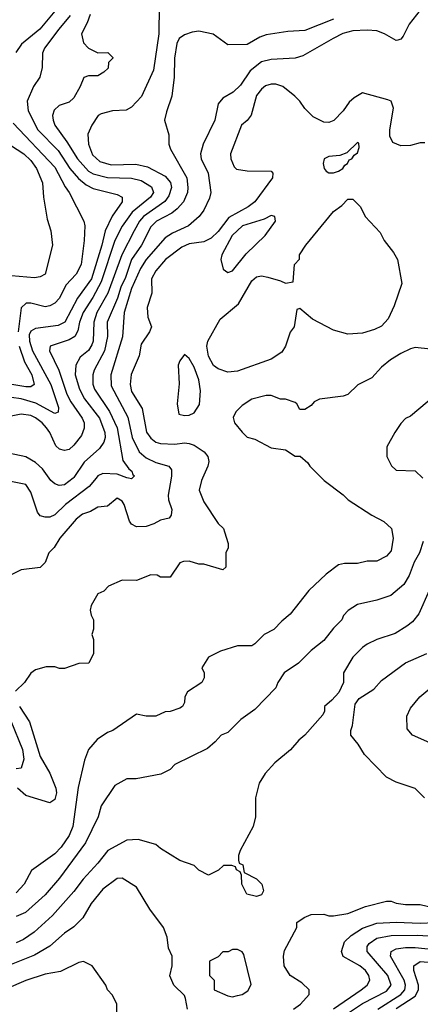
# Model space of a CAD drawing. Header units: inches. Extents: x 1793389 to 1900389, y 320802 to 470796.
# Tile 691 of 752: x 1873424 to 1875091, y 437810 to 441909. Entities that reach past the tile are written whole.
import ezdxf

# ---------------------------------------------------------------- set-up
doc = ezdxf.new("R2010")
doc.units = ezdxf.units.IN
doc.header["$MEASUREMENT"] = 0
doc.layers.add('B8473', color=7, linetype='Continuous')
doc.layers.add('B8474', color=7, linetype='Continuous')

msp = doc.modelspace()

# ---------------------------------------------------------------- linework, layer by layer
at = {"layer": 'B8473', "color": 2}
for points, elevation in [([(1873742.3, 440000), (1873713.9, 439966.1), (1873615.5, 439890), (1873570, 439847), (1873550, 439838), (1873530, 439837.2), (1873510, 439844), (1873498.6, 439858.6), (1873470, 439942), (1873450, 439973.2), (1873330, 439997.6), (1873325.4, 440000)], 334), ([(1874053.8, 440000), (1874042, 439930), (1874044, 439910), (1874057.3, 439870), (1874054.4, 439845.6), (1874046, 439834), (1874010, 439825.2), (1873982, 439810), (1873950, 439799.3), (1873910, 439797.2), (1873890, 439808.7), (1873880.9, 439820.9), (1873859.3, 439890), (1873850, 439904), (1873830, 439917.2), (1873790, 439884), (1873750, 439879), (1873718.8, 439861.2), (1873686, 439850), (1873658.8, 439830), (1873590.7, 439750), (1873568, 439712), (1873546, 439690), (1873530.9, 439649.1), (1873510, 439628), (1873430, 439618), (1873350, 439578)], 338), ([(1874185.3, 440000), (1874181, 439990), (1874171.3, 439950), (1874190, 439902), (1874250, 439812), (1874272, 439790), (1874276.9, 439776.9), (1874291.6, 439728.4), (1874292, 439710), (1874282, 439690), (1874282, 439630), (1874270, 439618), (1874190, 439642), (1874170, 439642), (1874130, 439654), (1874106.4, 439653.6), (1874090, 439648), (1874050, 439588.7), (1874010, 439588), (1873996.4, 439596.4), (1873970, 439598), (1873910, 439574), (1873850, 439575.3), (1873794, 439550), (1873774, 439530), (1873750, 439518), (1873721, 439470), (1873718, 439450), (1873721, 439430), (1873731.3, 439410), (1873731.1, 439371.1), (1873724.7, 439350), (1873730.9, 439329.1), (1873731.3, 439270), (1873712, 439230), (1873670, 439228), (1873610, 439208), (1873590, 439208), (1873570, 439215.3), (1873534.6, 439214.6), (1873490, 439202), (1873470, 439188.7), (1873444.7, 439150), (1873406.4, 439113.6)], 342), ([(1874681.4, 440000), (1874691.3, 439990), (1874770.6, 439930.6), (1874791.3, 439910), (1874890, 439846), (1874939.8, 439819.8), (1874970.8, 439790), (1874978.8, 439750), (1874970, 439698), (1874950, 439675.3), (1874910, 439655.3), (1874870, 439654), (1874830, 439645.2), (1874775.3, 439644.7), (1874750, 439639), (1874699.8, 439600.2), (1874627.1, 439532.9), (1874550, 439434), (1874514.8, 439405.2), (1874482, 439370), (1874442, 439350), (1874402, 439310), (1874390, 439302), (1874330, 439302), (1874259.8, 439280.2), (1874210, 439255.3), (1874182, 439210), (1874191.3, 439190), (1874191.1, 439168.9), (1874182, 439150), (1874122, 439110), (1874112, 439090), (1874110, 439066), (1874102, 439050), (1874090, 439042), (1874050, 439028.7), (1874030, 439028), (1873990.7, 439009.3), (1873950, 439008.7), (1873910, 439018), (1873812, 438950), (1873790, 438942), (1873747.1, 438912.9), (1873711, 438870), (1873693.7, 438826.3), (1873666.9, 438713.1), (1873644.9, 438550), (1873630, 438513.2), (1873596.2, 438463.8), (1873570, 438436), (1873472.7, 438367.3), (1873443, 438310), (1873410, 438274.5)], 346), ([(1873646.4, 440000), (1873610, 439972.7), (1873588, 439970), (1873570, 439976), (1873553.2, 439990), (1873546.3, 440000)], 330), ([(1873892, 440000), (1873890, 439998), (1873877.5, 440000)], 334), ([(1875103.4, 439736.6), (1875087.3, 439690), (1875064.9, 439650), (1875044.7, 439595.3), (1875022.4, 439557.6), (1874967.9, 439512.1), (1874910, 439492.7), (1874830, 439474), (1874790.9, 439449.1), (1874771, 439429), (1874764.7, 439410), (1874730, 439375.3), (1874690, 439324), (1874636.8, 439283.2), (1874584.7, 439230), (1874524.7, 439190), (1874498, 439150), (1874490, 439128), (1874402.8, 439037.2), (1874344.5, 438995.5), (1874290, 438942), (1874262, 438930), (1874238, 438902), (1874205.4, 438874.6), (1874070, 438808), (1874050, 438788), (1874011.6, 438768.4), (1873908.4, 438748.4), (1873870, 438748), (1873819.8, 438720.2), (1873763.4, 438636.6), (1873750.7, 438590), (1873698.5, 438481.4), (1873590, 438335.1), (1873530, 438266), (1873448.6, 438191.4), (1873410, 438175.1)], 350), ([(1875170.6, 439630), (1875084.5, 439435.5), (1875058, 439402), (1875035.3, 439384.7), (1874986.4, 439353.6), (1874910, 439328.7), (1874870, 439309), (1874850, 439295.3), (1874810, 439255.3), (1874771.3, 439190), (1874772, 439150), (1874751.6, 439108.4), (1874723.6, 439076.4), (1874692, 439050), (1874692, 439030), (1874685.4, 439014.6), (1874611, 438930), (1874586, 438910), (1874550.4, 438869.6), (1874485.2, 438814.8), (1874446, 438770), (1874421, 438730), (1874406, 438670), (1874404.7, 438590), (1874396, 438550), (1874342, 438450), (1874334, 438430), (1874334, 438410), (1874338, 438398), (1874352, 438390), (1874358, 438358), (1874410, 438332), (1874432, 438310), (1874438, 438282), (1874430, 438266), (1874410, 438258), (1874368.9, 438268.9), (1874348, 438310), (1874347.3, 438347.3), (1874342, 438362), (1874326, 438370), (1874322, 438382), (1874307.3, 438387.3), (1874272.7, 438387.3), (1874251.6, 438368.4), (1874210, 438348), (1874170, 438368), (1874150, 438388), (1874090, 438408.7), (1874010, 438458), (1873990, 438475.3), (1873916.5, 438496.5), (1873870, 438492.7), (1873790.4, 438449.6), (1873750, 438397.2), (1873688.7, 438331.3), (1873650, 438279.3), (1873560.7, 438179.3), (1873484.9, 438110), (1873440.7, 438079.3), (1873410, 438065.6)], 354), ([(1875108, 438670), (1875070, 438708.7), (1874990, 438734), (1874950, 438755.3), (1874859, 438850), (1874832.5, 438892.5), (1874802, 438930), (1874802, 438950), (1874808.7, 438970), (1874820.4, 439059.6), (1874836.4, 439083.6), (1874898, 439122), (1874930, 439158), (1875030, 439231.3), (1875118, 439270)], 354), ([(1875130, 438899), (1875058, 438930), (1875036.4, 438956.4), (1875035.3, 439010), (1875050, 439042), (1875089.2, 439090), (1875130, 439124)], 350), ([(1873422.8, 439050), (1873465.5, 438985.5), (1873510, 438842), (1873550, 438772), (1873574.8, 438710), (1873577.3, 438690), (1873570, 438662), (1873550, 438649.2), (1873450, 438679.3), (1873415.1, 438710)], 342), ([(1873387.6, 438990), (1873436, 438870), (1873442, 438830), (1873430, 438793.2), (1873410, 438789.6)], 338), ([(1874122, 437790), (1874114.6, 437834.6), (1874110, 437846), (1874066, 437890), (1874048.7, 437928.7), (1874058, 437970), (1874058, 438010), (1874043.1, 438043.1), (1874038, 438090), (1874022, 438130), (1873966.3, 438206.3), (1873910, 438298), (1873850, 438335.3), (1873830, 438334), (1873770, 438289.2), (1873722, 438230), (1873687.3, 438170), (1873650, 438132.7), (1873610, 438106), (1873550, 438052.3), (1873485.8, 438014.1), (1873290, 437936.2)], 358), ([(1874564, 437790), (1874593.2, 437810), (1874628, 437850), (1874628, 437870), (1874598.6, 437898.6), (1874549, 437930), (1874524, 437970), (1874521.2, 438010), (1874525.6, 438034.4), (1874578, 438130), (1874578, 438150), (1874608.4, 438171.6), (1874636.4, 438183.6), (1874690, 438184.7), (1874710, 438178), (1874730, 438178), (1874790, 438187.7), (1874862.9, 438217.1), (1874950, 438238.8), (1874970, 438238.8), (1874990.7, 438230.7), (1875030, 438224.9), (1875090, 438225.5), (1875230, 438192)], 354), ([(1874730, 437790.4), (1874844.5, 437870), (1874869.4, 437890), (1874880.9, 437910), (1874877, 437930), (1874863.7, 437950), (1874839.3, 437970), (1874770, 438009.2), (1874762.7, 438030), (1874775.1, 438070), (1874803.3, 438096.7), (1874850, 438126.7), (1874910, 438147), (1874990, 438151.7), (1875090, 438147.6), (1875150, 438150.3)], 350), ([(1874730, 437732.7), (1874850, 437812.9), (1874950, 437864.6), (1874969.6, 437890), (1874955.8, 437930), (1874869.6, 438030), (1874869.5, 438050), (1874877.7, 438062.3), (1874910, 438085.3), (1874970, 438095.6), (1875077.5, 438097.5), (1875150, 438093.1)], 346), ([(1874914, 437790), (1875009.6, 437850), (1875026.6, 437870), (1875029.7, 437890), (1875024, 437910), (1874967.3, 438010), (1874969.4, 438030), (1874990, 438040.4), (1875030, 438046.7), (1875070, 438046.3), (1875190, 438034.3)], 342), ([(1873829, 437770), (1873828.7, 437810), (1873810, 437848), (1873789.4, 437869.4), (1873782, 437890), (1873726, 437970), (1873690, 437988), (1873670, 437984), (1873593.4, 437946.6), (1873530, 437935.1), (1873450, 437909.4), (1873370, 437874)], 362), ([(1874990, 437792.6), (1875070, 437844.2), (1875083.1, 437870), (1875083.1, 437890), (1875064.2, 437950), (1875064.5, 437970), (1875090, 437988.2), (1875190, 437979.6)], 338)]:
    msp.add_lwpolyline(points, dxfattribs=dict(at, elevation=elevation))
at = {"layer": 'B8473', "color": 2, "elevation": 358}
msp.add_lwpolyline([(1874330, 438038), (1874310, 438038), (1874291.1, 438028.9), (1874270, 438028), (1874250, 438008), (1874214, 437990), (1874214, 437930), (1874234, 437910), (1874234, 437870), (1874290, 437844.7), (1874310, 437841), (1874330, 437846), (1874350, 437851.3), (1874373.6, 437866.4), (1874388, 437892), (1874356.5, 438016.5), (1874350, 438028)], close=True, dxfattribs=at)
at = {"layer": 'B8474', "color": 2}
for points, elevation in [([(1874004.7, 441964.7), (1874003.8, 441850), (1873981.3, 441698.7), (1873930.4, 441589.6), (1873890, 441545.2), (1873867.5, 441532.5), (1873810, 441529.3), (1873763, 441517), (1873750.6, 441509.4), (1873724, 441470), (1873707.9, 441432.1), (1873710.5, 441390), (1873726.6, 441346.6), (1873758, 441318), (1873805.1, 441305.1), (1873907.4, 441307.4), (1873956.2, 441296.2), (1874030, 441258), (1874051.5, 441231.5), (1874055.3, 441210), (1874044.2, 441175.8), (1874028.1, 441151.9), (1873938.7, 441090), (1873922.3, 441070), (1873900.3, 441030), (1873849.4, 440930.6), (1873791.4, 440770), (1873744.6, 440690), (1873732.9, 440650), (1873730.3, 440570.3), (1873724.8, 440555.2), (1873710, 440532.3), (1873675.6, 440504.4), (1873658, 440470), (1873655.3, 440430), (1873673.4, 440370), (1873693.7, 440330), (1873756.9, 440250), (1873778, 440190), (1873779.5, 440170), (1873774.9, 440150), (1873756.2, 440123.8), (1873692.8, 440067.2), (1873650, 440002.7), (1873646.4, 440000)], 330), ([(1873717.1, 441930), (1873704.7, 441895.3), (1873680.7, 441850), (1873690, 441812), (1873710.7, 441790.7), (1873750, 441771.3), (1873791.6, 441771.6), (1873811.6, 441751.6), (1873811.6, 441748.4), (1873794, 441730), (1873792.7, 441707.3), (1873774, 441690), (1873750, 441675.3), (1873710, 441675.3), (1873691.3, 441668.7), (1873676, 441630), (1873650, 441584), (1873630, 441565.2), (1873588.3, 441551.7), (1873568.1, 441531.9), (1873560.7, 441510), (1873563, 441490), (1873570.5, 441470), (1873620.8, 441400.8), (1873664.6, 441330), (1873710, 441278), (1873730, 441267.4), (1873790, 441251.6), (1873888.9, 441248.9), (1873930, 441239.5), (1873972.4, 441212.4), (1873980.4, 441190), (1873968.4, 441170), (1873892.7, 441107.3), (1873850, 441049.4), (1873820.2, 440990), (1873762.8, 440817.2), (1873728.4, 440751.6), (1873689, 440690), (1873673.4, 440650), (1873666, 440614), (1873653, 440590), (1873630, 440576.2), (1873550.7, 440549.3), (1873547.7, 440530), (1873587, 440450), (1873620.2, 440350), (1873637.5, 440317.5), (1873684.4, 440250), (1873692.4, 440230), (1873692.3, 440207.7), (1873681.7, 440178.3), (1873650, 440137.2), (1873630, 440119.3), (1873610, 440116), (1873590, 440121.2), (1873574.5, 440134.5), (1873549.6, 440190), (1873535.6, 440210), (1873518.4, 440230), (1873490, 440251.3), (1873470, 440260.5), (1873430, 440267), (1873330, 440247)], 326), ([(1873634.4, 441925.6), (1873586.7, 441870), (1873527.7, 441790), (1873519.1, 441770), (1873518, 441710), (1873507.7, 441670), (1873482, 441630), (1873455.5, 441570), (1873459.3, 441530), (1873499.5, 441450), (1873584.3, 441364.3), (1873633.4, 441290), (1873668.3, 441248.3), (1873701.4, 441221.4), (1873730, 441206.7), (1873830, 441180.7), (1873851, 441170), (1873850.6, 441150), (1873809, 441091), (1873779.5, 441030), (1873766, 440970), (1873722.7, 440830), (1873665.3, 440750), (1873612.2, 440650), (1873584.9, 440635.1), (1873490, 440622.9), (1873470, 440612.3), (1873463.8, 440596.2), (1873464.9, 440570), (1873476.9, 440530), (1873554, 440390), (1873586, 440294), (1873584.7, 440275.3), (1873570, 440269.4), (1873492, 440312), (1873430, 440329.8), (1873390, 440336.4)], 322), ([(1873570, 441943.7), (1873508, 441870), (1873432.4, 441807.6), (1873408.1, 441771.9)], 318), ([(1874730, 441911.3), (1874610, 441864.5), (1874539.8, 441860.2), (1874450, 441846), (1874423.4, 441836.6), (1874370, 441806), (1874290, 441804), (1874229.1, 441849.1), (1874170, 441861.2), (1874142.5, 441857.5), (1874110, 441846), (1874087.7, 441830), (1874078, 441810), (1874068.3, 441748.3), (1874067.3, 441670), (1874057.3, 441590), (1874034.4, 441525.6), (1874026.8, 441490), (1874044.7, 441430), (1874044.7, 441390), (1874051, 441370), (1874119.3, 441250), (1874124.4, 441210), (1874122.4, 441190), (1874106, 441150), (1874079.2, 441120.8), (1874057, 441103), (1873993.4, 441070), (1873970, 441046.6), (1873930.4, 440970), (1873888.9, 440910), (1873864.8, 440835.2), (1873844.9, 440795.1), (1873831, 440749), (1873788.8, 440650), (1873788.9, 440590), (1873776.5, 440530), (1873734, 440450), (1873728.5, 440430), (1873728.5, 440391.5), (1873735.8, 440370), (1873798, 440278), (1873830.2, 440210.2), (1873853.2, 440073.2), (1873878.8, 440038.8), (1873890.8, 440030), (1873895.3, 440015.3), (1873902, 440010), (1873892, 440000)], 334), ([(1875090, 441948), (1875044.7, 441890), (1875019.8, 441840.2), (1875010, 441828), (1874996.9, 441823.1), (1874990, 441822), (1874942, 441850), (1874910, 441862), (1874870, 441865.6), (1874810, 441863), (1874769, 441851), (1874728.9, 441831.1), (1874602, 441758), (1874571, 441749), (1874470, 441742.7), (1874430, 441732.7), (1874383.7, 441696.3), (1874343.4, 441636.6), (1874312.8, 441607.2), (1874270, 441582), (1874250, 441558), (1874235.5, 441490), (1874187.7, 441390), (1874176.3, 441350), (1874179.1, 441330), (1874208.2, 441270), (1874219.1, 441190), (1874213.7, 441166.3), (1874190, 441115.3), (1874170.5, 441089.5), (1874126.8, 441050), (1874060.2, 441019.8), (1874030, 441000.7), (1873950.3, 440910), (1873926.5, 440873.5), (1873889, 440790), (1873858.7, 440690), (1873851.5, 440588.5), (1873803.8, 440430), (1873804.8, 440384.8), (1873874.3, 440254.3), (1873891.7, 440170), (1873921.3, 440110), (1873950, 440084.4), (1873990, 440066), (1874044.7, 440050), (1874055.2, 440035.2), (1874055.5, 440010), (1874053.8, 440000)], 338), ([(1875110, 441396), (1875090, 441396), (1875050, 441385.2), (1875010, 441384), (1874977.2, 441397.2), (1874964.5, 441424.5), (1874963.7, 441450), (1874980.2, 441540.2), (1874969.3, 441569.3), (1874955.5, 441575.5), (1874850, 441604), (1874815.9, 441584.1), (1874795.2, 441564.8), (1874770, 441529), (1874730.6, 441489.4), (1874710, 441481.2), (1874690, 441482.7), (1874644.8, 441504.8), (1874610, 441539), (1874590, 441569), (1874569.2, 441590), (1874519, 441630), (1874490, 441640.9), (1874470, 441640.9), (1874446.9, 441633.1), (1874430, 441619.3), (1874410, 441593.2), (1874388, 441512), (1874370.6, 441489.4), (1874347.3, 441470), (1874301, 441350), (1874302.8, 441330), (1874316.8, 441296.8), (1874326, 441286), (1874370, 441279.1), (1874470, 441278), (1874478, 441270), (1874476, 441250), (1874402, 441150), (1874374.8, 441130), (1874294.1, 441085.9), (1874250, 441027.3), (1874220.6, 440999.4), (1874190, 440983.6), (1874130, 440975.1), (1874098.5, 440961.4), (1874030.7, 440910), (1873990, 440862.7), (1873973, 440830), (1873973.4, 440770), (1873954.8, 440710), (1873958, 440670), (1873972, 440630), (1873964.7, 440610), (1873930, 440558), (1873920.7, 440510), (1873888.7, 440431.3), (1873883.8, 440390), (1873890, 440361), (1873933.4, 440290), (1873952.3, 440192.3), (1873970, 440167.3), (1873990, 440150.6), (1874010, 440143.8), (1874070, 440141.6), (1874110, 440147.7), (1874130, 440144.9), (1874150, 440137.3), (1874191.3, 440110), (1874206.8, 440090), (1874211, 440070), (1874206.8, 440050), (1874185.3, 440000)], 342), ([(1873397.7, 441477.7), (1873570, 441294.9), (1873613.1, 441213.1), (1873630.5, 441190), (1873690.7, 441070.7), (1873694.8, 441050), (1873693, 440990), (1873680.5, 440890), (1873659.1, 440850), (1873616.1, 440803.9), (1873590, 440749.2), (1873570, 440729.2), (1873550, 440717.2), (1873530, 440713.2), (1873470, 440729.3), (1873450.7, 440729.3), (1873430.5, 440709.5), (1873417.8, 440610)], 318), ([(1873386.5, 441386.5), (1873442, 441350), (1873470, 441323), (1873494.4, 441290), (1873519.3, 441230), (1873523, 441170), (1873538.5, 441078.5), (1873554, 441030), (1873561, 440970), (1873530.8, 440850), (1873510, 440839), (1873486.4, 440833.6), (1873390, 440842.7)], 314), ([(1873422, 440550), (1873444.6, 440484.6), (1873474.9, 440430), (1873484, 440390), (1873470, 440380.7), (1873450, 440379.7), (1873350, 440397.6)], 318), ([(1875210, 440529.3), (1875070, 440544), (1875050, 440539), (1875010, 440519), (1874967.5, 440492.5), (1874930, 440462), (1874890, 440418), (1874831.1, 440388.9), (1874790, 440348.7), (1874770, 440342), (1874671.3, 440328.7), (1874650, 440318), (1874636.9, 440303.1), (1874610, 440286), (1874590, 440286), (1874578, 440310), (1874570, 440315.3), (1874530, 440328.7), (1874510, 440328.7), (1874470, 440344), (1874450, 440344), (1874390, 440328.7), (1874350, 440302), (1874323.5, 440276.5), (1874312.7, 440252.7), (1874318, 440230), (1874350, 440192), (1874371.1, 440171.1), (1874402, 440162), (1874470, 440126), (1874530, 440118), (1874570, 440092), (1874591.6, 440091.6), (1874623.6, 440063.6), (1874632, 440050), (1874681.4, 440000)], 346), ([(1875739, 440000), (1875737.6, 440010), (1875749.6, 440190), (1875741.7, 440221.7), (1875727.3, 440250), (1875690, 440297), (1875648.1, 440328.1), (1875590, 440349.6), (1875410, 440363.7), (1875330, 440385.2), (1875270, 440385.2), (1875181.4, 440358.6), (1875154.4, 440345.6), (1875050, 440258), (1875030, 440248), (1875010, 440228), (1874984.7, 440190), (1874952, 440130), (1874952, 440090), (1874971.6, 440051.6), (1874990, 440034), (1875070, 440031.3), (1875101.9, 440000)], 350), ([(1873546.3, 440000), (1873519.3, 440039.3), (1873490, 440065.2), (1873449.1, 440089.1), (1873330, 440114), (1873290, 440146), (1873250, 440201.2), (1873190, 440339), (1873170, 440346), (1873150, 440334), (1873128.7, 440310), (1873086, 440230), (1873036.4, 440150), (1873013, 440090), (1873013.4, 440050), (1873035.2, 440000)], 330), ([(1873877.5, 440000), (1873870, 440001.2), (1873830, 440017.2), (1873770, 440019.3), (1873750, 440009.2), (1873742.3, 440000)], 334)]:
    msp.add_lwpolyline(points, dxfattribs=dict(at, elevation=elevation))
for points, elevation in [([(1874830, 441398), (1874786, 441354), (1874756, 441344), (1874710, 441339), (1874691.1, 441328.9), (1874686.8, 441310), (1874691, 441290), (1874698.8, 441278.8), (1874710, 441271), (1874730, 441270.8), (1874750, 441278.8), (1874768.7, 441290), (1874776.5, 441303.5), (1874788, 441310), (1874794.6, 441325.4), (1874806, 441330), (1874815.3, 441344.7), (1874830, 441354), (1874836.4, 441376.4), (1874835.3, 441395.3)], 346), ([(1874790, 440599.5), (1874730, 440616), (1874642.7, 440662.7), (1874590, 440706), (1874578, 440702), (1874566, 440630), (1874550, 440608), (1874530.6, 440549.4), (1874515.5, 440524.5), (1874470, 440496), (1874330, 440446), (1874290, 440441.2), (1874250, 440456), (1874230, 440469.2), (1874210, 440508.7), (1874202.4, 440550), (1874207.6, 440570), (1874257.7, 440662.3), (1874334.5, 440725.5), (1874390, 440821), (1874410, 440838), (1874430, 440842), (1874456.9, 440836.9), (1874510, 440822), (1874530, 440812), (1874562, 440818), (1874568, 440890), (1874588, 440912), (1874588.7, 440930), (1874615.3, 440970), (1874730, 441111), (1874765.2, 441134.8), (1874790, 441162), (1874810, 441162), (1874842, 441130), (1874862, 441090), (1874923.5, 441023.5), (1874941, 440990), (1874979.8, 440939.8), (1874996, 440910), (1875014.8, 440810), (1874982.5, 440717.5), (1874956.7, 440663.3), (1874930, 440633.2), (1874901.1, 440618.9), (1874850, 440603.7)], 342), ([(1874470, 441094), (1874441.4, 441078.6), (1874351, 441050), (1874308.4, 441010), (1874264.9, 440930), (1874260.7, 440910), (1874271.3, 440870), (1874290, 440856), (1874310, 440862.8), (1874366.3, 440933.7), (1874446, 441010), (1874488, 441070), (1874486, 441090)], 346), ([(1874110, 440515.3), (1874090, 440488), (1874084, 440470), (1874087.5, 440392.5), (1874078.8, 440310), (1874086.8, 440266.8), (1874110, 440261), (1874130, 440262.8), (1874150, 440272), (1874172.9, 440307.1), (1874176.5, 440363.5), (1874169.3, 440410), (1874150, 440462), (1874130, 440498)], 346)]:
    msp.add_lwpolyline(points, close=True, dxfattribs=dict(at, elevation=elevation))

doc.saveas('drawing.dxf')
